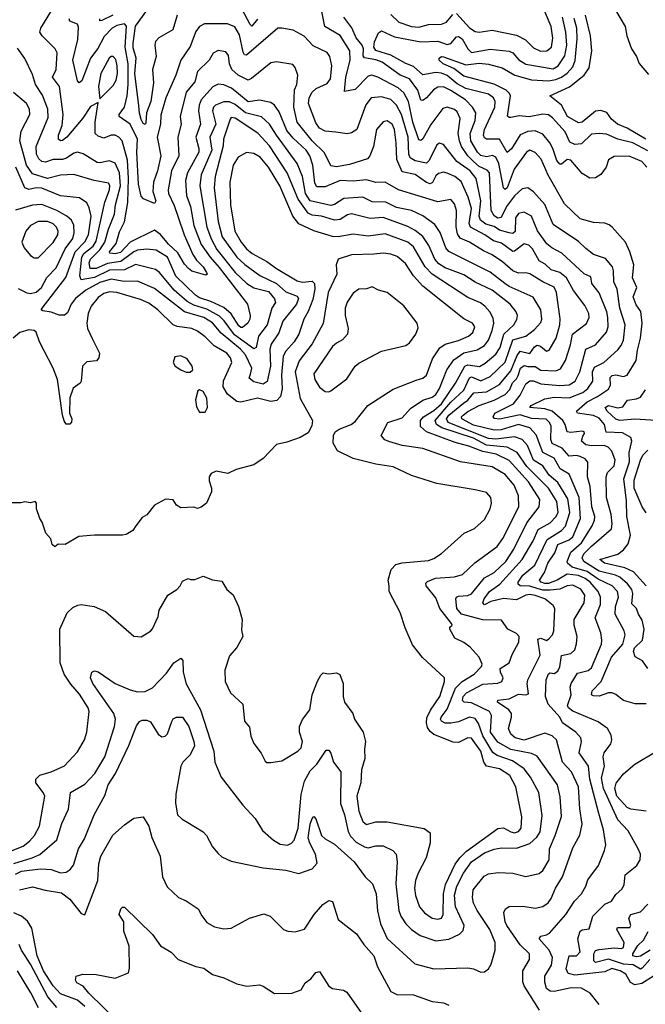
# Model space of a CAD drawing. Extents: x 1603745 to 1745082, y 385868 to 533966.
# Tile 317 of 646: x 1722927 to 1726261, y 413036 to 418281. Entities that reach past the tile are written whole.
import ezdxf

# ---------------------------------------------------------------- set-up
doc = ezdxf.new("R2010")
doc.units = 0

msp = doc.modelspace()

# ---------------------------------------------------------------- linework, layer by layer
at = {"layer": '0CON20XD'}
for points in [[(1725583.5, 416385), (1725596.8, 416425), (1725615, 416438.6), (1725635, 416432.7), (1725673.5, 416433.5), (1725705, 416413.1), (1725785, 416410.5), (1725809, 416421), (1725835.2, 416464.8), (1725861.8, 416548.2), (1725872.4, 416605), (1725947.1, 416662.9), (1725961.8, 416695), (1725961.1, 416715), (1725938.6, 416758.6), (1725878.5, 416838.5), (1725841.7, 416905), (1725805, 416933.5), (1725758.8, 416948.8), (1725728.2, 416978.2), (1725696.2, 416996.2), (1725659.4, 417059.4), (1725639.8, 417079.8), (1725615, 417087.4), (1725565, 417047.8), (1725555, 417046.2), (1725495, 417089.6), (1725452.5, 417102.5), (1725405.9, 417135), (1725329.7, 417175), (1725322, 417195), (1725334.3, 417275), (1725317.6, 417335), (1725279.7, 417419.7), (1725245.5, 417445), (1725205, 417463.4), (1725185, 417469.1), (1725158.7, 417461.3), (1725145, 417448.2), (1725126.9, 417413.1), (1725115, 417407.1), (1725095, 417414.3), (1725035, 417455.7), (1724965, 417470.4), (1724936.3, 417536.3), (1724934.3, 417625.7), (1724924, 417695), (1724911.9, 417725), (1724885, 417742), (1724865, 417737.5), (1724828.4, 417695), (1724812, 417605), (1724793.7, 417556.3), (1724779.9, 417540.1), (1724685, 417508.8), (1724615, 417496.8), (1724585, 417502.9), (1724551.6, 417571.6), (1724485.3, 417635.3), (1724405, 417734.5), (1724388.3, 417815), (1724392.3, 417907.7), (1724404, 417935), (1724409.1, 417985), (1724395, 418026.2), (1724382.6, 418042.6), (1724296.5, 418056.5), (1724265, 418051.5), (1724162.6, 417967.4), (1724145, 417959.2), (1724090.8, 417985), (1724058.4, 418015), (1724044.8, 418044.8), (1724039.9, 418089.9), (1724025, 418110), (1723985, 418117.3), (1723958.3, 418101.7), (1723937.5, 418065), (1723875.3, 418005), (1723859.7, 417950.3), (1723814.6, 417895.4), (1723783.1, 417765), (1723788, 417725), (1723770, 417655), (1723775.3, 417555.3), (1723736.7, 417475), (1723717.8, 417375), (1723720.3, 417355), (1723750.8, 417290.8), (1723771.5, 417228.5), (1723803.7, 417135), (1723849.3, 417029.3), (1723869.2, 416999.2), (1723904.7, 416965), (1723922.5, 416935), (1723925.4, 416924.6), (1723919.3, 416920.7), (1723845, 416940.9), (1723826.5, 416955), (1723805, 416978.5), (1723769.6, 417039.6), (1723720.5, 417085), (1723677.1, 417137.1), (1723645, 417159.2), (1723515, 417095.9), (1723465, 417041.3), (1723435, 417032.8), (1723408, 417038), (1723405.5, 417045), (1723441.2, 417088.8), (1723459.3, 417150.7), (1723485.4, 417204.6), (1723502.6, 417307.4), (1723507.6, 417435), (1723502.2, 417532.2), (1723472.8, 417635), (1723455, 417654.6), (1723435, 417665.3), (1723415, 417665.3), (1723375, 417650), (1723345, 417659.7), (1723329.7, 417675), (1723328.9, 417735), (1723345, 417840), (1723305, 417818.1), (1723263.3, 417756.7), (1723178.2, 417655), (1723155, 417637.1), (1723144.8, 417634.8), (1723133.6, 417643.6), (1723133.9, 417665), (1723153.4, 417716.6), (1723158.7, 417775), (1723139.7, 417925), (1723102.2, 417975), (1723121.5, 418015), (1723126.9, 418105), (1723116.3, 418126.3), (1723047.1, 418195), (1723034, 418215), (1723040, 418235), (1723112.1, 418355)], [(1723767.2, 418305), (1723743.8, 418226.2), (1723668.6, 418185), (1723651.2, 418165), (1723647.7, 418145), (1723653.9, 418085), (1723634.3, 418015), (1723641, 417945), (1723625.2, 417845), (1723603.4, 417785), (1723599.2, 417730.8), (1723595, 417722.5), (1723585, 417728.6), (1723575, 417748.6), (1723565, 417783.3), (1723562.7, 417822.7), (1723541.5, 417995), (1723547.2, 418075), (1723531.4, 418131.4), (1723531.1, 418155), (1723545, 418245.8), (1723605, 418330.2)], [(1724195, 418282.9), (1724165, 418245.6), (1724155, 418254.5), (1724112.2, 418335)], [(1725255, 418312.9), (1725325, 418238.2), (1725355, 418217.6), (1725375, 418214.7), (1725445, 418225.3), (1725575, 418199.2), (1725623.1, 418173.1), (1725665, 418130.8), (1725703.4, 418113.4), (1725736, 418115), (1725762.1, 418135), (1725767.8, 418182.2), (1725759.4, 418245), (1725704.8, 418374.8)], [(1726102.3, 418332.3), (1726153.3, 418245), (1726162.9, 418195), (1726187.3, 418125), (1726213.5, 418085), (1726228.3, 418048.3), (1726278, 417988)], [(1723785, 418065.6), (1723760, 417985), (1723705.3, 417865), (1723678.5, 417771.5), (1723677.6, 417725), (1723659.3, 417655), (1723678.8, 417555), (1723662.1, 417475), (1723639.8, 417415), (1723637.2, 417365), (1723652.9, 417315), (1723645, 417301.2), (1723586.8, 417326.8), (1723575, 417340), (1723561, 417405), (1723551.8, 417575), (1723554.6, 417645), (1723515, 417724.7), (1723457.1, 417765), (1723457.5, 417775), (1723486.1, 417815), (1723499.4, 417875), (1723505.4, 417935), (1723504.9, 418044.9), (1723489.9, 418135), (1723496, 418246), (1723485, 418258), (1723445, 418250.7), (1723420.6, 418235), (1723378, 418192), (1723343, 418127), (1723304.4, 418075.6), (1723258.4, 417955), (1723243.9, 417943.9), (1723234.8, 417954.8), (1723209.5, 418065), (1723237.6, 418175), (1723240.8, 418240.8), (1723235, 418256.7), (1723195, 418273.1), (1723190.6, 418285)], [(1723423.3, 418305), (1723365, 418275.8), (1723355, 418274.2), (1723354.5, 418285)], [(1726275, 414824.2), (1726246, 414866), (1726207.5, 414887.5), (1726198.7, 414915), (1726204.2, 414935), (1726246.6, 414975), (1726254.5, 415035), (1726245, 415082.5), (1726224.7, 415115), (1726214.6, 415145), (1726189.5, 415169.5), (1726194.2, 415225), (1726189, 415245), (1726165.7, 415275.7), (1726125, 415310.6), (1726102, 415322), (1726015, 415344), (1725933.9, 415393.9), (1725924, 415415), (1725932.8, 415435), (1725975, 415476.6), (1726080.9, 415569.1), (1726084.7, 415595), (1726079.3, 415645), (1726054.8, 415735), (1726051.9, 415845), (1726060.6, 415869.4), (1726094.7, 415905), (1726100.4, 415935), (1726082.3, 415982.3), (1726064.1, 416004.1), (1726042.6, 416012.6), (1725975, 416010.2), (1725945, 416016.8), (1725921.9, 416035), (1725928, 416062), (1725937.1, 416077.1), (1725935.6, 416085), (1725925, 416089.6), (1725865, 416081.6), (1725845.3, 416085.3), (1725834.8, 416125), (1725822, 416145), (1725765, 416195.8), (1725725, 416208.5), (1725645.8, 416215), (1725653.5, 416225), (1725725, 416261.3), (1725775, 416269.2), (1725855, 416266.8), (1725928.4, 416295), (1725954.6, 416315.4), (1725981.2, 416355), (1725980.7, 416405), (1725990.4, 416429.6), (1726040.8, 416455), (1726115, 416522), (1726133.1, 416545), (1726145.5, 416574.5), (1726154.8, 416655), (1726124.8, 416745), (1726111.9, 416845), (1726093, 416885), (1726092.6, 416942.6), (1726086.1, 416965), (1726049.4, 417009.4), (1725985, 417030.4), (1725945, 417062.7), (1725905, 417098.9), (1725769.8, 417189.8), (1725726, 417296), (1725665, 417364.4), (1725635, 417384.4), (1725605, 417379.5), (1725565, 417343.3), (1725520.8, 417285), (1725493.4, 417226.6), (1725475, 417224), (1725455, 417235.3), (1725439.2, 417265), (1725430.5, 417465), (1725419.3, 417479.3), (1725375, 417499.4), (1725344.9, 417524.9), (1725315.2, 417555), (1725282.4, 417605), (1725270.3, 417635), (1725264.8, 417675.2), (1725274.7, 417755), (1725259.2, 417789.2), (1725245, 417802.7), (1725205, 417815.3), (1725183, 417807), (1725117.4, 417722.6), (1725075, 417646.7), (1725065, 417637.1), (1725055, 417641.1), (1725021.8, 417735), (1725000, 417845), (1724975, 417891.2), (1724945, 417917.8), (1724835, 417975.3), (1724804.6, 417985.4), (1724785, 417980), (1724715, 417909.5), (1724658.8, 417898.8), (1724665.7, 417975), (1724688.4, 418065), (1724685.7, 418115), (1724635, 418196.7), (1724554.1, 418245), (1724536.7, 418325)], [(1725355.4, 417744.6), (1725357.5, 417785), (1725340.8, 417815), (1725303.6, 417853.6), (1725225, 417904.2), (1725185, 417923.1), (1725155, 417922.2), (1725132.4, 417907.6), (1725095, 417863.8), (1725075, 417850), (1725065, 417851.9), (1725048.3, 417905), (1725004.9, 417964.9), (1724955, 417985.2), (1724859.3, 418055), (1724825, 418067.6), (1724765, 418077.6), (1724758.2, 418088.2), (1724759.4, 418125), (1724753, 418145), (1724720, 418185), (1724697.5, 418237.5), (1724655.4, 418295)], [(1726270.3, 417495), (1726242.5, 417525), (1726175.5, 417554.5), (1726095, 417551.9), (1726065.7, 417534.3), (1726053.1, 417495), (1726024.1, 417455.9), (1725995, 417437.8), (1725965, 417436.7), (1725925, 417461.8), (1725865, 417533.2), (1725845, 417535.2), (1725815, 417510.9), (1725805, 417511.5), (1725790.2, 417530.2), (1725768.7, 417595), (1725751.7, 417625), (1725715, 417670.4), (1725675, 417688.3), (1725635, 417685.9), (1725595, 417667.7), (1725547.5, 417592.5), (1725525, 417572.5), (1725485.1, 417645.1), (1725415, 417644.7), (1725405, 417650.9), (1725399.4, 417665), (1725404, 417695), (1725459.6, 417815), (1725461.3, 417845), (1725451.8, 417865), (1725425, 417884.7), (1725305, 417914.1), (1725258.6, 417938.6), (1725205, 417983.2), (1725175, 417995.9), (1725145, 417999.5), (1725075, 417987.1), (1725025, 418031.9), (1724985, 418047.5), (1724905, 418092.2), (1724825, 418117), (1724813.7, 418135), (1724817.8, 418162.2), (1724839.9, 418210.1), (1724855, 418220.9), (1724925, 418190.2), (1725065, 418163.4), (1725155, 418166.1), (1725205, 418148.1), (1725225, 418153.5), (1725255, 418189.1), (1725265, 418192.1), (1725285, 418179.2), (1725315, 418124.7), (1725335, 418106.2), (1725435, 418124), (1725535, 418112.7), (1725554.8, 418104.8), (1725587.8, 418067.8), (1725625, 418044.5), (1725769.9, 418019.9), (1725797, 418035), (1725831.6, 418088.4), (1725842.3, 418145), (1725838.6, 418215), (1725819.8, 418295)], [(1724905, 418309.2), (1724948.2, 418268.2), (1725015, 418243.7), (1725055, 418241.5), (1725105, 418255.8), (1725175, 418257.8), (1725202.5, 418267.5), (1725235, 418307.9)], [(1726275, 417581.4), (1726195, 417625.1), (1726115, 417644.2), (1726055, 417670.8), (1726015.2, 417674.8), (1725975, 417670.5), (1725920.6, 417619.4), (1725885, 417616.1), (1725859.2, 417629.2), (1725834.1, 417684.1), (1725767.2, 417757.2), (1725745, 417773.1), (1725715, 417777.8), (1725643.2, 417763.2), (1725588.7, 417768.7), (1725545, 417758.9), (1725535, 417759.2), (1725527.6, 417767.6), (1725542.8, 417875), (1725538.2, 417888.2), (1725520.6, 417905), (1725455, 417937.1), (1725295, 417980), (1725241, 418021), (1725183.2, 418045), (1725163.3, 418065), (1725163.3, 418075), (1725175, 418084.5), (1725185, 418083.1), (1725305, 418040.2), (1725375, 418048.7), (1725425, 418043.2), (1725498.9, 418025), (1725566, 417986), (1725655, 417961.1), (1725745, 417955.8), (1725785, 417961.9), (1725815.5, 417974.5), (1725845, 417996.1), (1725875, 418030.3), (1725887.2, 418062.8), (1725898.6, 418178.6), (1725896, 418236), (1725882.9, 418287.1)], [(1726263.4, 417645), (1726165, 417702.9), (1726112.5, 417725), (1726081.3, 417751.3), (1726055.7, 417785.7), (1726025, 417797.3), (1725995, 417792.9), (1725925, 417734.5), (1725905, 417730.8), (1725847.3, 417765), (1725815.3, 417825.3), (1725753.3, 417875), (1725857.4, 417922.6), (1725934.6, 417985), (1725961.3, 418025), (1725977.1, 418115), (1725968.8, 418195), (1725941.9, 418305)], [(1726265, 414636.7), (1726207.1, 414637.1), (1726145, 414654.5), (1726105, 414687.1), (1726085, 414695.5), (1726065, 414694.6), (1726015, 414677.4), (1725985, 414678.8), (1725974.6, 414685), (1725977.3, 414705), (1726025.2, 414755), (1726080.9, 414885), (1726141.2, 414955), (1726153.6, 415003.6), (1726148.2, 415025), (1726100, 415115), (1726103.1, 415155), (1726118.6, 415205), (1726112.6, 415235), (1726085, 415264.3), (1726010.7, 415300.7), (1725952.1, 415342.1), (1725871.6, 415365), (1725846.9, 415385), (1725845.3, 415395), (1725864.8, 415445), (1725921.8, 415495), (1725977.8, 415585), (1725989.8, 415615), (1725991.5, 415635), (1725976.6, 415685), (1725968.1, 415795), (1725953.9, 415845), (1725954.2, 415924.2), (1725941, 415941), (1725914.4, 415954.4), (1725895, 415959.1), (1725855, 415955.7), (1725818.3, 415998.3), (1725765, 416023), (1725757.7, 416045), (1725759.4, 416115), (1725751.2, 416135), (1725732.3, 416152.3), (1725655, 416157), (1725595, 416176.5), (1725485, 416152), (1725456.8, 416156.8), (1725451.1, 416165), (1725460, 416185), (1725558.2, 416235), (1725595, 416281.1), (1725625, 416341.2), (1725645, 416357.9), (1725665, 416357), (1725705, 416340.8), (1725805, 416331.6), (1725855, 416336.4), (1725887.6, 416355), (1725911.9, 416405), (1725944.2, 416525.8), (1725995, 416548.2), (1726053.8, 416616.2), (1726062.5, 416645), (1726062.4, 416695), (1726056.1, 416725), (1726015.3, 416825), (1725976.1, 416875), (1725970.8, 416910.8), (1725935, 416927.6), (1725817.2, 417037.2), (1725762.7, 417065), (1725736.8, 417086.8), (1725686.1, 417156.1), (1725654.3, 417234.3), (1725615, 417255.4), (1725585, 417248.2), (1725569.5, 417225), (1725567.7, 417152.3), (1725555, 417141), (1725534.9, 417144.9), (1725485, 417159.6), (1725455, 417179.3), (1725411, 417191), (1725382.2, 417212.2), (1725376.4, 417235), (1725385.1, 417315), (1725359.7, 417435), (1725328.7, 417475), (1725257.5, 417525), (1725185, 417616.2), (1725165, 417622.7), (1725150.4, 417615), (1725109.2, 417530.8), (1725095, 417516.7), (1725035, 417528.8), (1725007.5, 417545), (1725000.7, 417565), (1724997, 417655), (1724961.9, 417775), (1724935.7, 417825), (1724905.1, 417855.1), (1724855, 417870), (1724801.1, 417865), (1724772.2, 417827.8), (1724723.3, 417696.7), (1724695, 417677.9), (1724672.1, 417672.1), (1724612.4, 417682.4), (1724555, 417687.5), (1724525, 417702.3), (1724505, 417731.9), (1724465.8, 417835), (1724469.7, 417865), (1724485.2, 417894.8), (1724507.8, 417915), (1724565, 417940.7), (1724583.9, 417965), (1724591.4, 418035), (1724580.4, 418085), (1724565, 418106.4), (1724491.3, 418141.3), (1724442.9, 418192.9), (1724384.6, 418224.6), (1724325, 418236.5), (1724302, 418235), (1724135, 418091.3), (1724125, 418092.9), (1724117.5, 418107.5), (1724099.3, 418199.3), (1724073.3, 418243.3), (1724035, 418258.2), (1723912.1, 418257.9), (1723885.7, 418244.3), (1723865, 418217.8), (1723835, 418137.8), (1723785, 418065.6)], [(1725685, 415250.9), (1725645, 415263), (1725594.4, 415264.4), (1725583.9, 415273.9), (1725583.6, 415285), (1725609, 415321), (1725671.9, 415375), (1725737.7, 415512.3), (1725815, 415560), (1725836.4, 415583.6), (1725859.3, 415655), (1725848.4, 415728.4), (1725795.8, 415815.8), (1725748.3, 415855), (1725714.9, 415904.9), (1725665, 415935.2), (1725632.6, 416012.6), (1725605, 416045.2), (1725565, 416058.1), (1725465, 416047.1), (1725425, 416049.9), (1725210.4, 416135), (1725202.6, 416155), (1725213.3, 416175), (1725291.5, 416238.5), (1725315.4, 416254.6), (1725346.6, 416293.4), (1725415, 416297.8), (1725485, 416338), (1725545, 416410.9), (1725578.1, 416491.9), (1725595, 416514.7), (1725645, 416502.2), (1725671.3, 416538.7), (1725685, 416546.7), (1725702.1, 416542.1), (1725735, 416515.5), (1725748.7, 416521.3), (1725786.3, 416583.7), (1725805.3, 416655.3), (1725807.6, 416687.6), (1725787.3, 416827.3), (1725775, 416855.4), (1725715, 416883.8), (1725645, 416927.6), (1725625, 416933.1), (1725585, 416931), (1725555, 416942.4), (1725500.4, 416990.4), (1725445, 417028.6), (1725398.9, 417048.9), (1725325, 417096.1), (1725275, 417116.7), (1725259.9, 417139.9), (1725253.2, 417176.8), (1725255.8, 417265), (1725245, 417299.2), (1725225, 417323.1), (1725155, 417311), (1724945.7, 417375), (1724875, 417415.4), (1724825, 417412.8), (1724775, 417428.6), (1724705, 417420.4), (1724635, 417423.6), (1724555, 417390), (1724511, 417391), (1724499.7, 417409.7), (1724489, 417505), (1724473, 417555), (1724454.3, 417585), (1724385, 417649), (1724350.5, 417690.5), (1724309.5, 417789.5), (1724285.9, 417825.9), (1724265, 417840), (1724205, 417852.9), (1724145, 417843.5), (1724093.6, 417886.4), (1724056.3, 417916.3), (1724015, 417933.4), (1723985, 417937.1), (1723956.1, 417923.9), (1723895, 417853.8), (1723883.7, 417826.3), (1723879.8, 417795), (1723890, 417725), (1723865.7, 417655), (1723882.4, 417595), (1723882.3, 417575), (1723821.5, 417465), (1723810.2, 417425), (1723816, 417345), (1723837.1, 417285), (1723855.8, 417185), (1723893.8, 417083.8), (1723941.6, 417015), (1723990.8, 416960.8), (1724140.9, 416765), (1724155.5, 416705), (1724153.6, 416685), (1724142.9, 416665), (1724115, 416641.2), (1724105, 416640.8), (1724095, 416650.7), (1724054.1, 416714.1), (1724015, 416747), (1723945, 416780.3), (1723885, 416799.2), (1723863.5, 416813.5), (1723759.8, 416915), (1723715.4, 417015.4), (1723655, 417052.9), (1723605, 417058.1), (1723555, 417053.4), (1723535, 417044.8), (1723466.9, 416993.1), (1723395, 416981.4), (1723334.6, 416954.6), (1723302.8, 416955), (1723297.4, 416985), (1723304, 417005), (1723354.9, 417055.1), (1723380.7, 417095), (1723400.3, 417165), (1723432.6, 417245), (1723438.5, 417295), (1723464.2, 417395), (1723459.3, 417465), (1723436.1, 417516.1), (1723405, 417528.8), (1723355, 417518.1), (1723340.6, 417520.6), (1723265, 417566), (1723235, 417574.7), (1723215, 417569.7), (1723177.1, 417542.9), (1723155, 417535.6), (1723105, 417535.2), (1723065, 417521.4), (1723045, 417525.8), (1723029.4, 417539.4), (1723015.8, 417565), (1723014.7, 417605), (1723079.5, 417760.5), (1723077.3, 417805), (1723048.2, 417878.2), (1723011.6, 417935), (1722995, 417988), (1722955, 418074), (1722915, 418129.2)], [(1723355, 417860), (1723425, 417929.4), (1723442, 417958), (1723449, 417995), (1723447.3, 418035), (1723438.7, 418068.7), (1723425, 418085.5), (1723415, 418085.5), (1723403.8, 418075), (1723358.9, 417995), (1723346.4, 417925), (1723355, 417860)], [(1725697.5, 413005), (1725616.2, 413135), (1725609.2, 413155), (1725609.2, 413215), (1725644.5, 413275), (1725644.5, 413304.5), (1725595, 413352.1), (1725523.4, 413455), (1725514.7, 413475), (1725507.3, 413525), (1725515.4, 413544.6), (1725535, 413557.3), (1725609.3, 413559.3), (1725675, 413547.3), (1725715, 413556.1), (1725744, 413576), (1725760.3, 413599.7), (1725781.8, 413655), (1725820, 413715), (1725875, 413870), (1725895, 413904.3), (1725913.1, 413936.9), (1725924.7, 413995), (1725912.6, 414077.4), (1725905.2, 414195), (1725868.8, 414275), (1725819.2, 414325), (1725787.7, 414445), (1725765, 414466.8), (1725725, 414479.6), (1725615, 414443.6), (1725567.3, 414455), (1725545.4, 414475), (1725532.3, 414505), (1725548.7, 414565), (1725547.6, 414585), (1725533.3, 414605), (1725473.3, 414645), (1725475, 414655.3), (1725535, 414663.9), (1725585, 414687.5), (1725625, 414685.3), (1725639.6, 414690.4), (1725632.4, 414742.4), (1725636.1, 414763.9), (1725701.7, 414895), (1725689.2, 414980.8), (1725704.5, 414985.5), (1725735, 414973.2), (1725747.9, 414982.1), (1725765.9, 415004.1), (1725773.2, 415025), (1725779.6, 415145), (1725771.1, 415161.1), (1725725.4, 415195), (1725675, 415214.2), (1725645, 415218.7), (1725625, 415215.2), (1725575, 415190.1), (1725505, 415197.2), (1725438.5, 415181.5), (1725405, 415163.5), (1725395.7, 415175), (1725401.8, 415195), (1725430.8, 415235), (1725485.9, 415274.1), (1725604.3, 415405), (1725664.3, 415505), (1725690.7, 415565), (1725755, 415600.5), (1725785, 415631.8), (1725796, 415655), (1725790.4, 415715), (1725745.9, 415785), (1725630.3, 415900.3), (1725577.5, 415975), (1725525, 416002.9), (1725414.6, 416014.6), (1725345, 416050.9), (1725176.1, 416106.1), (1725148.3, 416125), (1725141.5, 416145), (1725225, 416242.6), (1725295, 416307), (1725325, 416373.8), (1725335, 416377.6), (1725385, 416356.7), (1725435, 416380), (1725513.7, 416456.3), (1725555, 416575.6), (1725624.6, 416595), (1725670.1, 416629.9), (1725705, 416667.1), (1725709.7, 416685), (1725705.2, 416735.2), (1725663.4, 416803.4), (1725535, 416859.1), (1725512.1, 416875), (1725435, 416936.1), (1725215, 417045.3), (1725199, 417065), (1725167.8, 417147.8), (1725139.4, 417189.4), (1725075.2, 417235.2), (1725015, 417264.3), (1724935, 417281), (1724878, 417308), (1724805, 417311.4), (1724755, 417336.3), (1724655, 417328.9), (1724605, 417295.9), (1724585, 417290.9), (1724476, 417316), (1724449.8, 417355), (1724434.8, 417445), (1724406.7, 417515), (1724295, 417665.8), (1724259, 417725), (1724215, 417762.7), (1724130, 417785), (1724075, 417828.4), (1724045, 417842.7), (1724015, 417843.3), (1723971.3, 417825), (1723960.8, 417815), (1723953.8, 417795), (1723972.3, 417725), (1723939.6, 417655), (1723950.9, 417585), (1723894.8, 417455), (1723887.9, 417395), (1723924.2, 417175), (1723949.2, 417109.2), (1723977.5, 417057.5), (1724076.3, 416935), (1724138.4, 416875), (1724175, 416852.6), (1724253.3, 416833.3), (1724285.5, 416794.5), (1724290.9, 416775), (1724271.2, 416745), (1724246.3, 416655), (1724200.4, 416595), (1724187.1, 416535), (1724175, 416526.8), (1724071.5, 416601.5), (1724016.8, 416676.8), (1723991.6, 416701.6), (1723925, 416739.1), (1723855, 416759.9), (1723819.4, 416779.4), (1723749.9, 416839.9), (1723672.2, 416935), (1723650.1, 416950.1), (1723545, 416976.2), (1723485, 416948.4), (1723405, 416945.7), (1723325, 416907.5), (1723255, 416895.4), (1723247.1, 416917.1), (1723258.1, 417015), (1723269.3, 417035), (1723318, 417075), (1723335, 417101.9), (1723381.1, 417308.9), (1723406.2, 417375), (1723407.1, 417397.1), (1723400.6, 417410.6), (1723323.5, 417423.5), (1723215, 417455.3), (1723145, 417453), (1723075, 417434), (1722995, 417460.3), (1722963.2, 417505), (1722928, 417635), (1722935, 417687.8), (1722980.3, 417775), (1722979.4, 417805), (1722963.8, 417835), (1722893.7, 417893.7)], [(1725160.9, 416980.9), (1725140.2, 417005), (1725107.3, 417077.3), (1725075, 417125.3), (1725035, 417158.6), (1724995, 417179), (1724865, 417227.8), (1724795, 417221.3), (1724695, 417245.8), (1724675, 417240.8), (1724635, 417215.7), (1724605, 417212.5), (1724535, 417234.4), (1724485, 417240.2), (1724465, 417250.6), (1724411.6, 417325), (1724352, 417465), (1724258.3, 417608.3), (1724196.3, 417676.3), (1724075, 417757.1), (1724055, 417758.9), (1724049.1, 417750.9), (1724012.8, 417645), (1724010.6, 417609.4), (1723968.4, 417445), (1723963.3, 417385), (1723984.1, 417205), (1724006.7, 417125), (1724085, 417016.2), (1724126.4, 416976.4), (1724207.4, 416917.4), (1724294.9, 416874.9), (1724345, 416831.7), (1724405, 416808.9), (1724412.9, 416795), (1724401.9, 416765), (1724330.2, 416675), (1724307.6, 416612.4), (1724267.5, 416552.5), (1724260.9, 416525), (1724264.2, 416435), (1724246.6, 416353.4), (1724225, 416339.6), (1724175, 416351.1), (1724150.8, 416370.8), (1724157.7, 416392.3), (1724164.8, 416425), (1724130.9, 416495), (1724103.9, 416525), (1724000.9, 416610.9), (1723955, 416666.7), (1723908.2, 416695), (1723804.6, 416724.6), (1723645, 416849.2), (1723555, 416887.2), (1723484.2, 416885.8), (1723415, 416898.7), (1723355, 416880.5), (1723279.6, 416840.4), (1723225.2, 416795), (1723201, 416765), (1723181.6, 416718.4), (1723165, 416706.4), (1723136.8, 416706.8), (1723095, 416722.4), (1723049.8, 416729.8), (1723042.2, 416735), (1723046.4, 416745), (1723173.1, 416906.9), (1723222.4, 417045), (1723275, 417097), (1723293.2, 417135), (1723307.4, 417235), (1723297.8, 417277.8), (1723284.6, 417305), (1723245, 417331.8), (1723145, 417342.1), (1723045, 417382.8), (1723014.2, 417385.8), (1722975, 417376.1), (1722955, 417384.7), (1722906.6, 417495)], [(1726266.6, 415265), (1726199.2, 415339.2), (1726151.7, 415361.7), (1726044.4, 415385), (1726019.4, 415405), (1726115.6, 415434.4), (1726145, 415456.2), (1726170.7, 415489.3), (1726181.6, 415535), (1726162.8, 415635), (1726161.7, 415718.3), (1726146, 415835), (1726176.3, 415925), (1726176, 415975), (1726188.7, 416035), (1726184.7, 416054.7), (1726139.2, 416079.2), (1726052.9, 416082.9), (1726044.4, 416125), (1726015, 416158.8), (1725985, 416173), (1725900, 416185), (1725894.2, 416195), (1725951.9, 416245), (1726006.8, 416273.2), (1726065, 416313.3), (1726075.3, 416335.3), (1726073.5, 416375), (1726084, 416385), (1726105, 416389.2), (1726145, 416380.4), (1726165, 416387.5), (1726212.7, 416465), (1726219.3, 416520.7), (1726236.1, 416585), (1726243.8, 416665), (1726236.7, 416726.7), (1726212.5, 416762.5), (1726196.2, 416805), (1726215.9, 416855), (1726193.7, 416906.3), (1726200.3, 416975), (1726179.7, 417045), (1726155, 417095.6), (1726085.4, 417175.4), (1726067.8, 417187.8), (1726045, 417197.1), (1725985, 417201.2), (1725915, 417220), (1725830.7, 417300.7), (1725742.7, 417452.7), (1725707, 417537), (1725675, 417573.2), (1725645, 417585.4), (1725627.5, 417575), (1725563.1, 417485), (1725525, 417385.5), (1725515, 417376.9), (1725505, 417385.6), (1725480.6, 417515), (1725465, 417547.6), (1725447.4, 417557.4), (1725415, 417549.4), (1725385, 417557.6), (1725366.1, 417575), (1725330.6, 417635), (1725328, 417675), (1725355.4, 417744.6)], [(1722895, 413786.7), (1722994.3, 413815.7), (1723035.2, 413834.8), (1723125, 413912.5), (1723151.3, 413998.7), (1723187.5, 414075), (1723198.5, 414165), (1723275, 414207.9), (1723328.2, 414265), (1723380, 414355), (1723432.8, 414515), (1723436.8, 414555), (1723428.6, 414585), (1723316.4, 414745), (1723304.3, 414775), (1723311.2, 414805), (1723325, 414812), (1723345, 414807.1), (1723435, 414745.4), (1723515, 414711.6), (1723555, 414700.9), (1723595, 414702.7), (1723635, 414721.1), (1723710, 414800), (1723749.2, 414855), (1723785, 414880), (1723796.7, 414866.7), (1723798.9, 414805), (1723813.8, 414743.8), (1723890.3, 414605), (1723962.5, 414385), (1723967.1, 414325), (1724000.8, 414245), (1724116.9, 414096.9), (1724182.7, 414025), (1724220.9, 413960.9), (1724279.4, 413909.4), (1724315, 413889.6), (1724355, 413883.6), (1724376.1, 413893.9), (1724390.6, 413909.4), (1724410.9, 413975), (1724427.3, 414152.7), (1724444.2, 414225), (1724475, 414280), (1724510, 414315), (1724560.3, 414389.7), (1724575, 414390), (1724585, 414373.3), (1724599.5, 414325), (1724639.1, 414275), (1724636.4, 414105), (1724658, 414045), (1724677.2, 413957.2), (1724690.9, 413930.9), (1724720.4, 413900.4), (1724765, 413874.2), (1724785, 413869.7), (1724825, 413880.8), (1724865, 413880), (1724916, 413855), (1724932.9, 413835), (1724938.2, 413795), (1724932.5, 413677.5), (1724948.1, 413535), (1724957.8, 413505), (1724984.8, 413464.8), (1725015, 413434.7), (1725062.2, 413402.2), (1725145, 413374.7), (1725215, 413383.3), (1725271.2, 413408.8), (1725291.3, 413428.7), (1725296.6, 413455), (1725250, 413555), (1725243.5, 413616.5), (1725257.1, 413665), (1725291.5, 413735), (1725335, 413794.3), (1725405, 413842.5), (1725455, 413863.2), (1725495, 413869.5), (1725575, 413867.6), (1725645, 413891.9), (1725683.8, 413926.2), (1725701.1, 413955), (1725711.1, 414041.1), (1725693.5, 414165), (1725648.8, 414245), (1725615, 414290.7), (1725553.5, 414333.5), (1725471.8, 414361.8), (1725448.1, 414378.1), (1725395, 414466.7), (1725371.7, 414531.7), (1725355, 414557.5), (1725325, 414565.3), (1725265, 414540.9), (1725225, 414533), (1725194.3, 414534.3), (1725175, 414543.8), (1725170, 414555), (1725173.6, 414565), (1725205, 414607.4), (1725249.8, 414720.2), (1725285, 414755.5), (1725348.6, 414795), (1725388.4, 414835), (1725391.6, 414848.4), (1725375.6, 414885.6), (1725327.9, 414937.9), (1725295, 414962.8), (1725246.8, 414986.8), (1725220, 415035), (1725220, 415045), (1725231.2, 415055), (1725227.8, 415065), (1725166.7, 415145), (1725145, 415201.5), (1725093.8, 415265), (1725090.9, 415279.1), (1725101.2, 415288.8), (1725144, 415306), (1725245, 415312.9), (1725286.9, 415325), (1725352.9, 415387.1), (1725472.3, 415475), (1725502.8, 415517.2), (1725587.6, 415685), (1725585.2, 415745.2), (1725561.5, 415801.5), (1725515, 415858.1), (1725445, 415898.8), (1725276.2, 415925), (1725076.4, 415996.4), (1724965, 416012.7), (1724893.8, 416033.8), (1724873.4, 416043.4), (1724852.9, 416065), (1724889.2, 416135), (1724965, 416160.4), (1725010, 416210), (1725075, 416254.1), (1725125, 416270.8), (1725145, 416284.7), (1725163.7, 416316.3), (1725203.3, 416415), (1725240.9, 416469.1), (1725294.1, 416505.9), (1725365, 416522.5), (1725404.7, 416545), (1725425, 416573.6), (1725444.7, 416624.7), (1725453.6, 416665), (1725451.2, 416691.2), (1725432.5, 416725), (1725406.2, 416755), (1725382.8, 416772.8), (1725315, 416801.1), (1725124.6, 416924.6), (1725088.1, 416965), (1725025, 417070.4), (1724995, 417095.7), (1724875, 417139.4), (1724785, 417127.8), (1724705, 417137.9), (1724625, 417124.7), (1724595, 417126.5), (1724495, 417155.8), (1724415, 417193.6), (1724383.5, 417233.5), (1724313.5, 417395), (1724252.9, 417495), (1724208.8, 417548.8), (1724175, 417567.8), (1724135, 417572.5), (1724092, 417548), (1724064.7, 417505), (1724047.5, 417415), (1724050.4, 417295), (1724074, 417155), (1724106.9, 417095), (1724135, 417059.7), (1724165.4, 417035), (1724245, 416991.9), (1724295, 416955.3), (1724405, 416890.6), (1724435, 416883.3), (1724485, 416888.8), (1724498.4, 416875), (1724500.7, 416845), (1724489.3, 416790.7), (1724464.2, 416725.8), (1724441.1, 416685), (1724414.1, 416605), (1724389.7, 416565), (1724344.8, 416515.2), (1724331.2, 416488.8), (1724323, 416387), (1724325.8, 416314.2), (1724317, 416273), (1724297.7, 416252.3), (1724265, 416246.5), (1724195, 416264.8), (1724105, 416242.7), (1724085, 416246.9), (1724035, 416285.6), (1724011.4, 416325), (1724013.5, 416356.5), (1724056.8, 416455), (1724050.4, 416480.4), (1724031.5, 416505), (1723963.4, 416543.4), (1723915, 416592.2), (1723875, 416622.5), (1723845, 416635.3), (1723766.2, 416646.2), (1723745, 416655.3), (1723664, 416735), (1723615, 416770.5), (1723570.8, 416790.8), (1723445, 416827.5), (1723405, 416830.9), (1723375, 416821.6), (1723345, 416800.3), (1723307.2, 416755), (1723291.2, 416715), (1723284.6, 416665), (1723289.2, 416635), (1723312.9, 416582.9), (1723353.1, 416505), (1723349.7, 416480.3), (1723335.8, 416464.2), (1723285, 416458), (1723261.2, 416435), (1723254, 416355), (1723248.8, 416345), (1723212, 416318), (1723193.7, 416266.3), (1723192.9, 416185), (1723204.2, 416155), (1723204, 416136), (1723195, 416126.7), (1723175, 416126.2), (1723163.6, 416143.6), (1723155.7, 416175), (1723129.1, 416365), (1723106, 416425), (1723032.7, 416565), (1723015, 416616.7), (1723003.8, 416625), (1722975, 416628.4), (1722927.3, 416615), (1722892.3, 416585)], [(1722918.3, 416848.3), (1722965, 416825.4), (1722985, 416821.8), (1723015, 416829.7), (1723043.3, 416855), (1723072.3, 416907.7), (1723121, 416959), (1723170.1, 417059.9), (1723209.8, 417115), (1723217.6, 417145), (1723216, 417186), (1723202.6, 417212.6), (1723177.9, 417235), (1723125, 417263.8), (1723045, 417295.6), (1722995, 417292.9), (1722905, 417265.6)], [(1723025, 417011.9), (1723105, 417094), (1723130.5, 417135), (1723131.9, 417155), (1723123.6, 417175), (1723105, 417192.8), (1723075, 417206.1), (1723025, 417205.7), (1722985.2, 417184.8), (1722959.6, 417155), (1722938, 417095), (1722950.6, 417065), (1722984.4, 417025), (1723005, 417012.5), (1723025, 417011.9)], [(1722825, 413831.2), (1722945, 413877.8), (1722980, 413905), (1723005.3, 413935), (1723032.1, 413985), (1723060.4, 414145), (1723052.9, 414165), (1723013.3, 414215), (1723013.5, 414235), (1723035, 414256.7), (1723095, 414273.8), (1723165, 414305.6), (1723235, 414380), (1723272.2, 414445), (1723284.4, 414485), (1723297.5, 414595), (1723292.2, 414615), (1723245, 414688.6), (1723200.4, 414740.4), (1723164.3, 414794.3), (1723143.4, 414855), (1723141.5, 415035), (1723179.3, 415120.7), (1723210.2, 415149.8), (1723237.3, 415162.7), (1723255, 415165.7), (1723324.5, 415154.5), (1723385, 415128), (1723535, 414996.7), (1723575, 414993.3), (1723625, 415024), (1723635, 415036.7), (1723665, 415102.5), (1723671.2, 415135), (1723716.2, 415215), (1723763.9, 415246.1), (1723782.5, 415265), (1723795, 415290), (1723825, 415303.3), (1723838, 415298), (1723861.2, 415298.8), (1723905, 415316.7), (1723955, 415296.2), (1724005, 415290), (1724031.2, 415245), (1724065, 415216.7), (1724093.8, 415155), (1724112, 415085), (1724108.3, 415028.3), (1724116.7, 414995), (1724084.1, 414935.9), (1724045, 414892.5), (1724021.2, 414815), (1724022, 414755), (1724050, 414695), (1724115.6, 414635.6), (1724126, 414545), (1724151.7, 414511.7), (1724159.2, 414465), (1724174.2, 414425), (1724214.4, 414374.4), (1724235, 414331.2), (1724245, 414324.2), (1724265, 414324), (1724325, 414332), (1724410, 414385), (1724427, 414403), (1724434.4, 414435), (1724418.5, 414485), (1724417.5, 414515), (1724435, 414552.5), (1724472.9, 414605), (1724485.4, 414684.6), (1724513.6, 414756.4), (1724531.2, 414788.8), (1724545, 414801.4), (1724575, 414795.5), (1724615, 414800.8), (1724632.7, 414792.7), (1724651.4, 414745), (1724650.6, 414675), (1724658.9, 414645), (1724702.9, 414585), (1724711.9, 414555), (1724757.3, 414485), (1724770.5, 414435), (1724764.5, 414394.5), (1724766.4, 414345), (1724749.6, 414285), (1724744.6, 414215), (1724723.8, 414145), (1724734.3, 414065), (1724755, 414008.9), (1724775, 413993.8), (1724825, 414007.8), (1724885, 414007.9), (1725082, 413972), (1725115, 413950), (1725115.4, 413895.4), (1725093.6, 413816.4), (1725050, 413735), (1725036.9, 413695), (1725032, 413655), (1725036.2, 413615), (1725058.2, 413555), (1725085, 413522.5), (1725125, 413495.3), (1725155, 413490.3), (1725174.7, 413495.3), (1725184.8, 413515.2), (1725186.4, 413623.6), (1725196.6, 413673.4), (1725247.7, 413782.3), (1725273.1, 413816.9), (1725308.5, 413851.5), (1725475, 413971.7), (1725505, 413976.4), (1725545, 413953.9), (1725565, 413950), (1725585, 413957.1), (1725599.6, 413975), (1725603.8, 414035), (1725572.1, 414195), (1725538.8, 414255), (1725485, 414291), (1725415, 414305.3), (1725401.1, 414325), (1725384.1, 414385), (1725335, 414453.9), (1725315, 414455.4), (1725265, 414431.4), (1725238, 414432), (1725135, 414473.7), (1725115, 414488.3), (1725101.2, 414511.2), (1725094.4, 414535), (1725097.3, 414562.7), (1725117, 414603), (1725166.6, 414675), (1725191.6, 414755), (1725190.3, 414775), (1725073, 414883), (1725021.4, 414951.4), (1724981.2, 415041.2), (1724955, 415122.5), (1724895.6, 415235), (1724896.9, 415265), (1724890, 415295), (1724907.1, 415352.9), (1724931.3, 415378.7), (1724965, 415387.7), (1725105, 415400.4), (1725135, 415410.5), (1725175, 415437.1), (1725296, 415545), (1725350.4, 415569.6), (1725405, 415618.8), (1725434.3, 415675), (1725441.4, 415705), (1725438.6, 415735), (1725415, 415761.9), (1725355, 415777.1), (1725150.6, 415810.6), (1725015, 415852.7), (1724918.2, 415898.2), (1724825, 415912.8), (1724703.6, 415943.6), (1724621.2, 415985), (1724598, 416025), (1724599.2, 416065), (1724608.6, 416085), (1724630, 416100), (1724694.2, 416125), (1724715, 416140.5), (1724782.2, 416225), (1724916.7, 416313.3), (1725039.2, 416360.8), (1725075, 416371.3), (1725095, 416387.1), (1725127.4, 416475), (1725166.3, 416533.7), (1725195, 416551.7), (1725265, 416571.5), (1725319.1, 416595), (1725342.7, 416615), (1725352.2, 416645), (1725340.5, 416665), (1725295, 416687.5), (1725075, 416861.1), (1725026.2, 416916.2), (1724982.9, 416982.9), (1724939.1, 417019.1), (1724905, 417032.1), (1724865, 417037.9), (1724815, 417031.1), (1724695, 417028.6), (1724624.4, 417005), (1724614.6, 416975.4), (1724617.6, 416925), (1724571.6, 416828.4), (1724545, 416661.8), (1724486.3, 416553.7), (1724415.9, 416464.1), (1724396, 416405), (1724422.4, 416262.4), (1724487.5, 416145), (1724483.2, 416116.8), (1724465, 416080), (1724422.5, 416055), (1724350.5, 416029.5), (1724295, 416018.8), (1724225, 415943.8), (1724175, 415908.8), (1724080, 415885), (1724036.1, 415863.9), (1723975, 415876.2), (1723947, 415863), (1723937.5, 415845), (1723936.7, 415825), (1723950, 415785), (1723950, 415765), (1723922.5, 415705), (1723895, 415683.3), (1723875, 415677.5), (1723855, 415683.3), (1723785, 415681.2), (1723763.3, 415695), (1723745, 415722.5), (1723705, 415726.7), (1723646.1, 415693.9), (1723605, 415643.3), (1723580.5, 415629.5), (1723545.9, 415584.1), (1723529.7, 415560.3), (1723495, 415538.8), (1723475, 415534.2), (1723325, 415535.8), (1723241.7, 415528.3), (1723170, 415485), (1723132.5, 415487.5), (1723115, 415472.5), (1723100, 415485), (1723092.5, 415515), (1723066.1, 415546.1), (1723047.5, 415605), (1723034.2, 415624.2), (1723017.5, 415675), (1723017.5, 415705), (1723010, 415715), (1722985, 415707.5), (1722955, 415712.5), (1722933, 415707), (1722837, 415707)], [(1722905, 413729.6), (1722936.9, 413745), (1723038, 413758), (1723095, 413753.3), (1723145, 413735.9), (1723175, 413739.1), (1723196.4, 413753.6), (1723213.4, 413776.6), (1723240, 413865), (1723272.3, 413917.7), (1723324.8, 414045.2), (1723381.4, 414148.6), (1723399.2, 414205), (1723437.2, 414265), (1723509.6, 414415), (1723550.1, 414519.9), (1723565, 414542.9), (1723580, 414550), (1723605, 414548.9), (1723625, 414540), (1723665.2, 414475.2), (1723685, 414460.4), (1723702.5, 414465), (1723714.1, 414475.9), (1723737.3, 414542.7), (1723745, 414555.8), (1723763.3, 414565), (1723795.4, 414565.4), (1723828.8, 414515), (1723855.8, 414435), (1723858, 414412), (1723834.8, 414365.2), (1723796.7, 414325), (1723786.5, 414305), (1723758.8, 414155), (1723756.9, 414106.9), (1723768, 414045), (1723792.1, 414022.1), (1723823.6, 414003.6), (1723905, 413954.3), (1723922.9, 413935), (1723954.2, 413875), (1723985, 413838.8), (1724005, 413822), (1724055, 413798), (1724225, 413762.7), (1724345, 413750), (1724415, 413731.9), (1724485, 413757.8), (1724512.3, 413787.7), (1724504.3, 413835), (1724473, 413895), (1724465, 413922.5), (1724475, 413996), (1724485, 414025.8), (1724495.5, 414035.5), (1724505, 414023.8), (1724536, 413936), (1724555, 413918.1), (1724605, 413889.2), (1724710.4, 413795), (1724767.8, 413715), (1724807.7, 413677.7), (1724827.3, 413625), (1724833.7, 413533.7), (1724849.3, 413465), (1724885, 413385.6), (1725032.1, 413252.1), (1725135, 413224.6), (1725315, 413231.1), (1725345, 413225.6), (1725385, 413207.5), (1725405, 413209.2), (1725425.5, 413224.5), (1725440.6, 413249.4), (1725461.2, 413325), (1725460.7, 413365), (1725433.1, 413435), (1725365.4, 413535), (1725345.4, 413575), (1725339.6, 413605), (1725344.6, 413645), (1725401.9, 413718.1), (1725425, 413730.4), (1725477.6, 413737.6), (1725555, 413734.5), (1725625, 413716.4), (1725695, 413732.9), (1725715, 413748.8), (1725749.5, 413805), (1725750.8, 413865), (1725781.6, 413935), (1725814.3, 414035.7), (1725808.3, 414141.7), (1725792.7, 414205), (1725685, 414358.2), (1725655, 414371.4), (1725545, 414393.1), (1725475, 414433.1), (1725436.9, 414485), (1725442.3, 414575), (1725431.6, 414595), (1725335, 414641.9), (1725295.9, 414645.9), (1725287.1, 414655), (1725291.2, 414675), (1725309.2, 414695), (1725395, 414740.7), (1725475, 414746.3), (1725497.1, 414755), (1725504, 414775), (1725489.3, 414805), (1725487.1, 414825), (1725535.2, 414854.8), (1725551.2, 414898.8), (1725586.9, 414965), (1725588.8, 414995), (1725575, 415010.8), (1725529.5, 415035), (1725495, 415081.4), (1725395, 415083.5), (1725281.1, 415115), (1725256.6, 415145), (1725250.9, 415195), (1725254.6, 415205.4), (1725265, 415210.4), (1725315, 415214.3), (1725335, 415222.2), (1725405, 415307.9), (1725455, 415336.7), (1725517.7, 415395), (1725560.4, 415459.6), (1725630.2, 415599.8), (1725695.3, 415685), (1725699.2, 415725), (1725638.3, 415818.3), (1725535, 415932.9), (1725466.1, 415966.1), (1725395, 415980.6), (1725320.3, 416009.7), (1725248, 416028), (1725095.5, 416085.5), (1725063.9, 416113.9), (1725062.8, 416145), (1725079.3, 416165), (1725135, 416198.9), (1725174.9, 416235), (1725250.2, 416345), (1725299, 416435), (1725315, 416442.7), (1725376.9, 416433.1), (1725408.2, 416451.8), (1725465, 416499.7), (1725486.9, 416535), (1725507.3, 416605), (1725560, 416655), (1725576.1, 416683.9), (1725579.7, 416705), (1725572.5, 416725), (1725541.3, 416765), (1725445, 416839.3), (1725355, 416882.9), (1725295, 416921.6), (1725195, 416959.8), (1725160.9, 416980.9)], [(1724575, 416298.1), (1724585, 416303.1), (1724671.4, 416368.6), (1724715.7, 416435), (1724735, 416451.4), (1724855, 416515.7), (1724985, 416546), (1725005, 416560), (1725037.5, 416605), (1725050.7, 416639.3), (1725046.2, 416665), (1724975, 416756), (1724885, 416827.5), (1724839.5, 416839.5), (1724805, 416857.5), (1724775, 416848), (1724735, 416845.8), (1724705, 416824), (1724673.1, 416776.9), (1724662.5, 416745), (1724660.8, 416705), (1724677.8, 416635), (1724674.4, 416605), (1724648, 416575), (1724615, 416558.5), (1724595, 416540.6), (1724494.1, 416395), (1724499.6, 416365), (1724525, 416323.1), (1724555, 416300.6), (1724575, 416298.1)], [(1723835, 416403.3), (1723850, 416415), (1723846.7, 416435), (1723820, 416475), (1723785, 416490.6), (1723753.8, 416485), (1723745.7, 416455), (1723755.8, 416435), (1723785, 416415.7), (1723815, 416403.8), (1723835, 416403.3)], [(1726305, 413186.2), (1726243, 413147), (1726205, 413139.8), (1726182.2, 413152.2), (1726156.9, 413196.9), (1726126.9, 413215), (1726082.8, 413227.2), (1726045, 413208.3), (1725885, 413190.7), (1725850.6, 413200.6), (1725840.2, 413225), (1725855, 413294.4), (1725895, 413293.8), (1725914.5, 413315), (1725901.9, 413385), (1725914.5, 413425), (1725925, 413432.2), (1725962.3, 413437.7), (1725981.2, 413505), (1726045, 413568.8), (1726081.9, 413585), (1726105, 413621.4), (1726138.4, 413651.6), (1726148.9, 413675), (1726154.5, 413725), (1726216.4, 413775), (1726233.8, 413805), (1726235.5, 413835), (1726223.6, 413865), (1726170.3, 413960.3), (1726115, 414017.9), (1726038.7, 414185), (1726027.3, 414242.7), (1726044.3, 414305), (1726036.7, 414355), (1726041.8, 414375), (1726077.1, 414422.9), (1726082.9, 414445), (1726079.1, 414469.1), (1726060, 414505), (1726010.9, 414540.9), (1725875, 414597.8), (1725851.8, 414615), (1725847, 414627), (1725865.9, 414685), (1725860.7, 414725), (1725865.4, 414745), (1725900.5, 414799.5), (1725956.7, 414813.3), (1725975, 414828.5), (1726027.2, 414955), (1726030, 414975), (1726023.4, 415015), (1725993.5, 415095), (1726022, 415165), (1726023.1, 415205), (1726009.4, 415235), (1725966.9, 415285), (1725941.3, 415305), (1725905, 415320.3), (1725845, 415326.9), (1725790.8, 415295), (1725745, 415277.5), (1725725, 415276.7), (1725705.4, 415285), (1725696.9, 415295), (1725724.4, 415335.6), (1725741.5, 415385), (1725779.7, 415440.3), (1725795.3, 415485), (1725855, 415510.3), (1725875, 415525.8), (1725916.6, 415623.4), (1725908.8, 415735), (1725855, 415860), (1725807.8, 415887.8), (1725775, 415945.6), (1725714.3, 415975), (1725680.2, 416070.2), (1725645, 416106.6), (1725585, 416124.8), (1725493.4, 416096.6), (1725455, 416093.8), (1725345, 416120.8), (1725283.1, 416155), (1725282, 416165), (1725290, 416175), (1725315, 416193.9), (1725375, 416225.7), (1725456.3, 416253.7), (1725515.3, 416284.7), (1725538.6, 416311.4), (1725554.1, 416345.9), (1725575, 416366.9), (1725583.5, 416385)], [(1723915, 416190), (1723928.6, 416215), (1723925.3, 416265), (1723905, 416300), (1723885, 416310), (1723876.2, 416303.8), (1723864, 416255), (1723868.8, 416218.8), (1723885, 416190), (1723915, 416190)], [(1726318.8, 416145), (1726205, 416152.6), (1726125.6, 416145.6), (1726105, 416152), (1726058.1, 416195), (1726047.8, 416215), (1726065, 416225.6), (1726115, 416213.7), (1726141, 416219), (1726165.7, 416254.3), (1726215, 416261.2), (1726235, 416270), (1726261.6, 416308.4)], [(1726265, 415654), (1726245, 415686), (1726201.8, 415785), (1726201.8, 415828.2), (1726234.9, 415935.1), (1726248.4, 415961.6), (1726275, 415986.9)], [(1726015, 413035.6), (1725967.3, 413095), (1725921.9, 413121.9), (1725866.6, 413123.4), (1725775, 413103.4), (1725755, 413106.6), (1725735, 413120.9), (1725726.5, 413153.5), (1725726.4, 413185), (1725760.8, 413245), (1725766.1, 413285), (1725749.4, 413325), (1725695.6, 413385), (1725705, 413399.5), (1725735, 413405.4), (1725750, 413415), (1725836.9, 413515), (1725883.1, 413585), (1725921.8, 413625), (1725944.5, 413665), (1725955, 413699.2), (1726012.1, 413775), (1726044.7, 413855.3), (1726050.8, 413885), (1726038.4, 413965), (1726013.2, 414053.2), (1725965.9, 414235), (1725958.5, 414305), (1725908.4, 414375), (1725920.7, 414435), (1725918, 414455), (1725891.3, 414485), (1725820.5, 414535), (1725805.9, 414565), (1725744.4, 414634.4), (1725729.6, 414675), (1725733.5, 414765), (1725745, 414795.6), (1725755, 414801.1), (1725775, 414798.2), (1725795, 414810.5), (1725805.9, 414834.1), (1725815.3, 414894.7), (1725865, 414904.6), (1725885.4, 414925), (1725894.7, 414955.3), (1725897.3, 414995), (1725882.8, 415055), (1725882.5, 415085), (1725936.2, 415175), (1725939, 415215), (1725917.6, 415247.6), (1725875, 415269.4), (1725845, 415265.6), (1725805, 415247.8), (1725755, 415241.2), (1725715, 415241.3), (1725685, 415250.9)], [(1726265.6, 414065), (1726185, 414075.6), (1726165, 414084.8), (1726109.8, 414145), (1726099.4, 414185), (1726105.6, 414214.4), (1726145, 414263.6), (1726204.7, 414315.3), (1726325, 414385.7)], [(1722926, 413645), (1722995, 413662.1), (1723063.3, 413643.3), (1723149.4, 413629.4), (1723195, 413595.7), (1723255, 413518.8), (1723275, 413513.3), (1723343.7, 413695), (1723349.5, 413785), (1723358.7, 413825), (1723423.9, 413936.1), (1723485, 413992.5), (1723535, 414026.7), (1723585, 414034), (1723615.5, 413985), (1723631.2, 413925), (1723675.6, 413824.4), (1723687.3, 413715), (1723712.4, 413662.4), (1723773.8, 413605), (1723815, 413588), (1723878.8, 413545), (1723897.3, 413507.3), (1723925, 413471.2), (1723965, 413448), (1724015, 413438), (1724055, 413440.8), (1724151.2, 413495), (1724227.4, 413517.4), (1724262, 413505), (1724332.5, 413435), (1724355.7, 413425.7), (1724395, 413422.5), (1724445, 413436), (1724496.4, 413513.6), (1724541.8, 413568.2), (1724575, 413588.2), (1724593.7, 413583.7), (1724625, 413488), (1724721.7, 413411.7), (1724760.4, 413355), (1724814.1, 413294.1), (1724834.7, 413234.7), (1724905, 413104), (1724937.6, 413087.6), (1725025, 413086.9), (1725125, 413051.4), (1725185, 413044.4), (1725215, 413031.5)], [(1726285, 413274.8), (1726245, 413228), (1726235, 413223.8), (1726196.4, 413246.4), (1726145, 413250.4), (1726065, 413277.2), (1725995, 413258.5), (1725987, 413267), (1725986.4, 413305), (1725995, 413322.9), (1726015, 413328.7), (1726095, 413337.2), (1726135, 413333.2), (1726145, 413339.1), (1726147.9, 413365), (1726109.2, 413435), (1726113.1, 413445), (1726179.2, 413445), (1726183.8, 413455), (1726173.7, 413495), (1726184.5, 413515), (1726235, 413527.8), (1726275, 413568.7)], [(1723274.4, 413025), (1723235, 413058.6), (1723145, 413092.1), (1723105.2, 413135), (1723054.1, 413215), (1723019.9, 413295), (1722991.1, 413441.1), (1722968.6, 413478.6), (1722936.3, 413506.3), (1722895, 413522.9)], [(1723450.3, 412945), (1723295, 413094.6), (1723265, 413132.5), (1723231.2, 413151.2), (1723223.8, 413165), (1723227.5, 413185), (1723263, 413197), (1723334.4, 413195.6), (1723435.4, 413174.6), (1723506.7, 413203.3), (1723511.7, 413228.3), (1723510.4, 413345), (1723481.5, 413425), (1723481.2, 413475), (1723457.5, 413515), (1723465.9, 413544.1), (1723475, 413553.3), (1723485, 413553.8), (1723635, 413408), (1723678.3, 413348.3), (1723734.5, 413314.5), (1723771.2, 413275), (1723865, 413238.2), (1723907.6, 413227.6), (1723955.4, 413195.4), (1724015, 413176.9), (1724085, 413145.6), (1724137.3, 413132.7), (1724205, 413138.8), (1724225, 413132), (1724285, 413092.9), (1724377.5, 413095), (1724426.8, 413113.2), (1724448.8, 413151.2), (1724478.9, 413171.1), (1724505, 413205.7), (1724525, 413210), (1724575, 413132.9), (1724595, 413120), (1724652, 413112), (1724671.2, 413101.2), (1724761.1, 412971.1)], [(1726286.9, 413325), (1726235, 413291.5), (1726215, 413288.1), (1726194.6, 413295), (1726194.8, 413305), (1726220.8, 413349.2), (1726251.6, 413378.4), (1726276.6, 413423.4)], [(1723125, 413019.8), (1723076.6, 413076.6), (1722985, 413249.7), (1722936.8, 413325), (1722924.7, 413355.3)], [(1723027.7, 413017.7), (1722986.7, 413096.7), (1722915.3, 413215)]]:
    msp.add_lwpolyline(points, dxfattribs=at)

doc.saveas('drawing.dxf')
